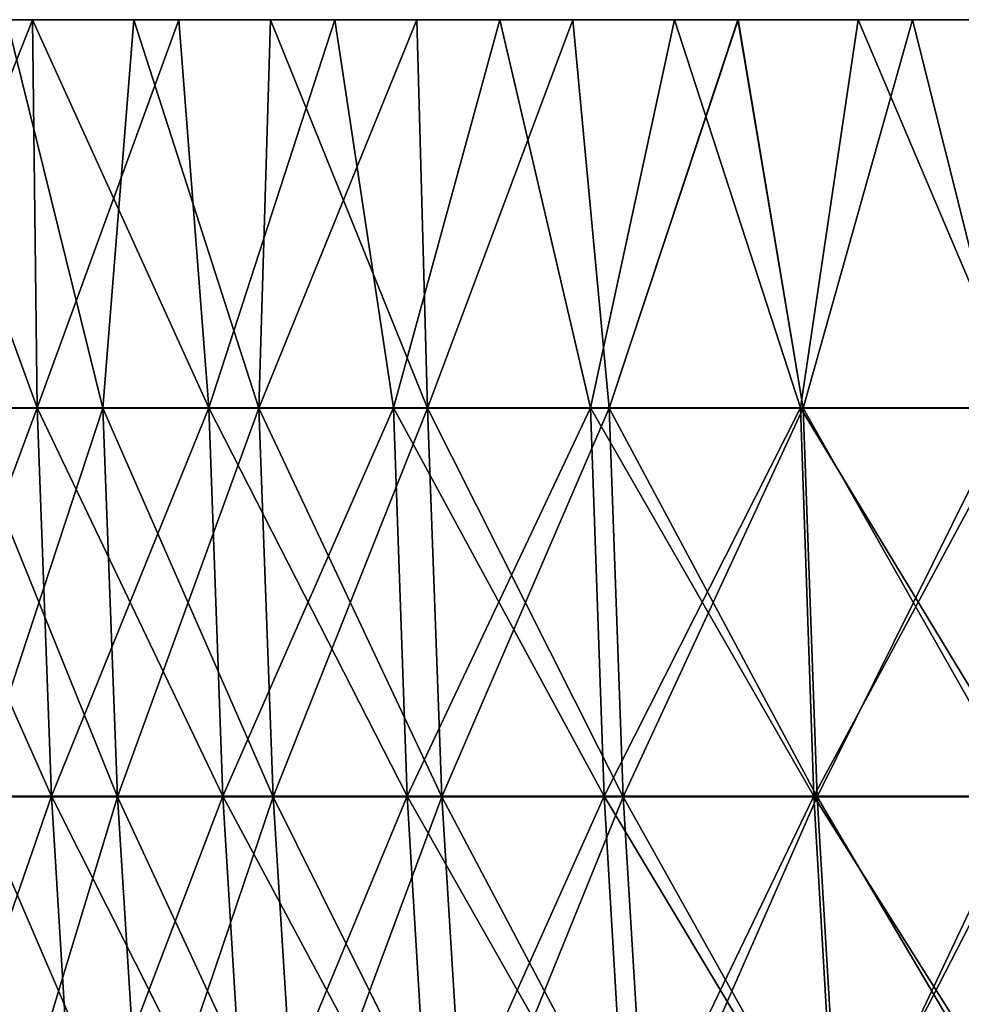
# Model space of a CAD drawing. Header units: millimetres. Extents: x -125 to 125, y -45 to 4025.
# Tile 376 of 656: x -117 to -109, y 4017 to 4025. Entities that reach past the tile are written whole.
import ezdxf

# ---------------------------------------------------------------- set-up
doc = ezdxf.new("R2010")
doc.units = ezdxf.units.MM
doc.header["$LTSCALE"] = 6.999206
for name, color, linetype in [('20', 7, 'CONTINUOUS'), ('21', 7, 'CONTINUOUS'), ('22', 7, 'CONTINUOUS'), ('23', 7, 'CONTINUOUS'), ('24', 7, 'CONTINUOUS')]:
    doc.layers.add(name, color=color, linetype=linetype)

msp = doc.modelspace()

# ---------------------------------------------------------------- linework, layer by layer
at = {"layer": '20', "color": 7, "linetype": 'CONTINUOUS'}
for points in [[(-117.7104, 4025, -42.0627), (-118.7797, 4025, -38.9409), (-115.7066, 4025, -41.7252), (-117.7104, 4025, -42.0627)], [(-115.7066, 4025, -41.7252), (-118.7797, 4025, -38.9409), (-116.7763, 4025, -38.6302), (-115.7066, 4025, -41.7252)], [(-118.7797, 4025, 38.9409), (-117.7104, 4025, 42.0627), (-115.7061, 4025, 41.7264), (-118.7797, 4025, 38.9409)], [(-116.7761, 4025, 38.6309), (-118.7797, 4025, 38.9409), (-115.7061, 4025, 41.7264), (-116.7761, 4025, 38.6309)], [(-116.559, 4025, -45.1552), (-117.7104, 4025, -42.0627), (-114.5546, 4025, -44.791), (-116.559, 4025, -45.1552)], [(-114.5546, 4025, -44.791), (-117.7104, 4025, -42.0627), (-115.7066, 4025, -41.7252), (-114.5546, 4025, -44.791)], [(-117.7104, 4025, 42.0627), (-116.559, 4025, 45.1552), (-114.5543, 4025, 44.7919), (-117.7104, 4025, 42.0627)], [(-115.7061, 4025, 41.7264), (-117.7104, 4025, 42.0627), (-114.5543, 4025, 44.7919), (-115.7061, 4025, 41.7264)], [(-115.3265, 4025, -48.2163), (-116.559, 4025, -45.1552), (-113.3215, 4025, -47.8251), (-115.3265, 4025, -48.2163)], [(-113.3215, 4025, -47.8251), (-116.559, 4025, -45.1552), (-114.5546, 4025, -44.791), (-113.3215, 4025, -47.8251)], [(-116.559, 4025, 45.1552), (-115.3265, 4025, 48.2163), (-113.3213, 4025, 47.8254), (-116.559, 4025, 45.1552)], [(-114.5543, 4025, 44.7919), (-116.559, 4025, 45.1552), (-113.3213, 4025, 47.8254), (-114.5543, 4025, 44.7919)], [(-114.0135, 4025, -51.2437), (-115.3265, 4025, -48.2163), (-112.0081, 4025, -50.8251), (-114.0135, 4025, -51.2437)], [(-112.0081, 4025, -50.8251), (-115.3265, 4025, -48.2163), (-113.3215, 4025, -47.8251), (-112.0081, 4025, -50.8251)], [(-115.3265, 4025, 48.2163), (-114.0135, 4025, 51.2437), (-112.0082, 4025, 50.8249), (-115.3265, 4025, 48.2163)], [(-113.3213, 4025, 47.8254), (-115.3265, 4025, 48.2163), (-112.0082, 4025, 50.8249), (-113.3213, 4025, 47.8254)], [(-112.6211, 4025, -54.2355), (-114.0135, 4025, -51.2437), (-110.6154, 4025, -53.7888), (-112.6211, 4025, -54.2355)], [(-110.6154, 4025, -53.7888), (-114.0135, 4025, -51.2437), (-112.0081, 4025, -50.8251), (-110.6154, 4025, -53.7888)], [(-114.0135, 4025, 51.2437), (-112.6211, 4025, 54.2355), (-110.6156, 4025, 53.7884), (-114.0135, 4025, 51.2437)], [(-112.0082, 4025, 50.8249), (-114.0135, 4025, 51.2437), (-110.6156, 4025, 53.7884), (-112.0082, 4025, 50.8249)], [(-111.1502, 4025, -57.1894), (-112.6211, 4025, -54.2355), (-109.1444, 4025, -56.7143), (-111.1502, 4025, -57.1894)], [(-109.1444, 4025, -56.7143), (-112.6211, 4025, -54.2355), (-110.6154, 4025, -53.7888), (-109.1444, 4025, -56.7143)], [(-112.6211, 4025, 54.2355), (-111.1502, 4025, 57.1894), (-109.1445, 4025, 56.714), (-112.6211, 4025, 54.2355)], [(-110.6156, 4025, 53.7884), (-112.6211, 4025, 54.2355), (-109.1445, 4025, 56.714), (-110.6156, 4025, 53.7884)], [(-109.6019, 4025, -60.1035), (-111.1502, 4025, -57.1894), (-107.596, 4025, -59.5995), (-109.6019, 4025, -60.1035)], [(-107.596, 4025, -59.5995), (-111.1502, 4025, -57.1894), (-109.1444, 4025, -56.7143), (-107.596, 4025, -59.5995)], [(-111.1502, 4025, 57.1894), (-109.6019, 4025, 60.1035), (-107.5961, 4025, 59.5993), (-111.1502, 4025, 57.1894)], [(-109.1445, 4025, 56.714), (-111.1502, 4025, 57.1894), (-107.5961, 4025, 59.5993), (-109.1445, 4025, 56.714)], [(-107.9771, 4025, -62.9757), (-109.6019, 4025, -60.1035), (-105.9714, 4025, -62.4425), (-107.9771, 4025, -62.9757)], [(-105.9714, 4025, -62.4425), (-109.6019, 4025, -60.1035), (-107.596, 4025, -59.5995), (-105.9714, 4025, -62.4425)], [(-109.6019, 4025, 60.1035), (-107.9771, 4025, 62.9757), (-105.9715, 4025, 62.4423), (-109.6019, 4025, 60.1035)], [(-107.5961, 4025, 59.5993), (-109.6019, 4025, 60.1035), (-105.9715, 4025, 62.4423), (-107.5961, 4025, 59.5993)]]:
    msp.add_3dface(points, dxfattribs=at)
at = {"layer": '21', "color": 7, "linetype": 'CONTINUOUS'}
for points in [[(-117.7104, 4025, 42.0627), (-117.8539, 4021.7272, 41.5301), (-116.5191, 4021.7272, 45.1397), (-117.7104, 4025, 42.0627)], [(-116.559, 4025, 45.1552), (-117.7104, 4025, 42.0627), (-116.5191, 4021.7272, 45.1397), (-116.559, 4025, 45.1552)], [(-115.3265, 4025, 48.2163), (-116.559, 4025, 45.1552), (-115.0737, 4021.7272, 48.7065), (-115.3265, 4025, 48.2163)], [(-116.559, 4025, 45.1552), (-116.5191, 4021.7272, 45.1397), (-115.0737, 4021.7272, 48.7065), (-116.559, 4025, 45.1552)], [(-114.0135, 4025, 51.2437), (-115.3265, 4025, 48.2163), (-115.0737, 4021.7272, 48.7065), (-114.0135, 4025, 51.2437)], [(-114.0135, 4025, 51.2437), (-115.0737, 4021.7272, 48.7065), (-113.5192, 4021.7272, 52.2271), (-114.0135, 4025, 51.2437)], [(-112.6211, 4025, 54.2355), (-114.0135, 4025, 51.2437), (-113.5192, 4021.7272, 52.2271), (-112.6211, 4025, 54.2355)], [(-112.6211, 4025, 54.2355), (-113.5192, 4021.7272, 52.2271), (-111.8571, 4021.7272, 55.6982), (-112.6211, 4025, 54.2355)], [(-111.1502, 4025, 57.1894), (-112.6211, 4025, 54.2355), (-111.8571, 4021.7272, 55.6982), (-111.1502, 4025, 57.1894)], [(-111.1502, 4025, 57.1894), (-111.8571, 4021.7272, 55.6982), (-110.0888, 4021.7272, 59.1164), (-111.1502, 4025, 57.1894)], [(-109.6019, 4025, 60.1035), (-111.1502, 4025, 57.1894), (-110.0888, 4021.7272, 59.1164), (-109.6019, 4025, 60.1035)], [(-109.6019, 4025, 60.1035), (-110.0888, 4021.7272, 59.1164), (-108.2161, 4021.7272, 62.4786), (-109.6019, 4025, 60.1035)], [(-107.9771, 4025, 62.9757), (-109.6019, 4025, 60.1035), (-108.2161, 4021.7272, 62.4786), (-107.9771, 4025, 62.9757)], [(-117.7325, 4018.4533, 41.4873), (-116.3991, 4018.4533, 45.0932), (-117.8539, 4021.7272, 41.5301), (-117.7325, 4018.4533, 41.4873)], [(-117.8539, 4021.7272, 41.5301), (-116.3991, 4018.4533, 45.0932), (-116.5191, 4021.7272, 45.1397), (-117.8539, 4021.7272, 41.5301)], [(-116.3991, 4018.4533, 45.0932), (-114.9552, 4018.4533, 48.6564), (-116.5191, 4021.7272, 45.1397), (-116.3991, 4018.4533, 45.0932)], [(-116.5191, 4021.7272, 45.1397), (-114.9552, 4018.4533, 48.6564), (-115.0737, 4021.7272, 48.7065), (-116.5191, 4021.7272, 45.1397)], [(-114.9552, 4018.4533, 48.6564), (-113.4023, 4018.4533, 52.1733), (-115.0737, 4021.7272, 48.7065), (-114.9552, 4018.4533, 48.6564)], [(-115.0737, 4021.7272, 48.7065), (-113.4023, 4018.4533, 52.1733), (-113.5192, 4021.7272, 52.2271), (-115.0737, 4021.7272, 48.7065)], [(-113.4023, 4018.4533, 52.1733), (-111.7418, 4018.4533, 55.6408), (-113.5192, 4021.7272, 52.2271), (-113.4023, 4018.4533, 52.1733)], [(-113.5192, 4021.7272, 52.2271), (-111.7418, 4018.4533, 55.6408), (-111.8571, 4021.7272, 55.6982), (-113.5192, 4021.7272, 52.2271)], [(-111.7418, 4018.4533, 55.6408), (-109.9754, 4018.4533, 59.0555), (-111.8571, 4021.7272, 55.6982), (-111.7418, 4018.4533, 55.6408)], [(-111.8571, 4021.7272, 55.6982), (-109.9754, 4018.4533, 59.0555), (-110.0888, 4021.7272, 59.1164), (-111.8571, 4021.7272, 55.6982)], [(-109.9754, 4018.4533, 59.0555), (-108.1046, 4018.4533, 62.4142), (-110.0888, 4021.7272, 59.1164), (-109.9754, 4018.4533, 59.0555)], [(-110.0888, 4021.7272, 59.1164), (-108.1046, 4018.4533, 62.4142), (-108.2161, 4021.7272, 62.4786), (-110.0888, 4021.7272, 59.1164)], [(-117.5302, 4015.1839, 41.4161), (-116.1991, 4015.1839, 45.0158), (-117.7325, 4018.4533, 41.4873), (-117.5302, 4015.1839, 41.4161)], [(-117.7325, 4018.4533, 41.4873), (-116.1991, 4015.1839, 45.0158), (-116.3991, 4018.4533, 45.0932), (-117.7325, 4018.4533, 41.4873)], [(-116.1991, 4015.1839, 45.0158), (-114.7577, 4015.1839, 48.5728), (-116.3991, 4018.4533, 45.0932), (-116.1991, 4015.1839, 45.0158)], [(-116.3991, 4018.4533, 45.0932), (-114.7577, 4015.1839, 48.5728), (-114.9552, 4018.4533, 48.6564), (-116.3991, 4018.4533, 45.0932)], [(-114.7577, 4015.1839, 48.5728), (-113.2075, 4015.1839, 52.0837), (-114.9552, 4018.4533, 48.6564), (-114.7577, 4015.1839, 48.5728)], [(-114.9552, 4018.4533, 48.6564), (-113.2075, 4015.1839, 52.0837), (-113.4023, 4018.4533, 52.1733), (-114.9552, 4018.4533, 48.6564)], [(-113.2075, 4015.1839, 52.0837), (-111.5499, 4015.1839, 55.5452), (-113.4023, 4018.4533, 52.1733), (-113.2075, 4015.1839, 52.0837)], [(-113.4023, 4018.4533, 52.1733), (-111.5499, 4015.1839, 55.5452), (-111.7418, 4018.4533, 55.6408), (-113.4023, 4018.4533, 52.1733)], [(-111.5499, 4015.1839, 55.5452), (-109.7864, 4015.1839, 58.9541), (-111.7418, 4018.4533, 55.6408), (-111.5499, 4015.1839, 55.5452)], [(-111.7418, 4018.4533, 55.6408), (-109.7864, 4015.1839, 58.9541), (-109.9754, 4018.4533, 59.0555), (-111.7418, 4018.4533, 55.6408)], [(-109.7864, 4015.1839, 58.9541), (-107.9189, 4015.1839, 62.307), (-109.9754, 4018.4533, 59.0555), (-109.7864, 4015.1839, 58.9541)], [(-109.9754, 4018.4533, 59.0555), (-107.9189, 4015.1839, 62.307), (-108.1046, 4018.4533, 62.4142), (-109.9754, 4018.4533, 59.0555)]]:
    msp.add_3dface(points, dxfattribs=at)
at = {"layer": '22', "color": 7, "linetype": 'CONTINUOUS'}
for points in [[(-117.7104, 4025, -42.0627), (-116.559, 4025, -45.1552), (-117.8539, 4021.7272, -41.5301), (-117.7104, 4025, -42.0627)], [(-116.559, 4025, -45.1552), (-116.5191, 4021.7272, -45.1397), (-117.8539, 4021.7272, -41.5301), (-116.559, 4025, -45.1552)], [(-116.559, 4025, -45.1552), (-115.3265, 4025, -48.2163), (-116.5191, 4021.7272, -45.1397), (-116.559, 4025, -45.1552)], [(-115.3265, 4025, -48.2163), (-115.0737, 4021.7272, -48.7065), (-116.5191, 4021.7272, -45.1397), (-115.3265, 4025, -48.2163)], [(-115.3265, 4025, -48.2163), (-114.0135, 4025, -51.2437), (-115.0737, 4021.7272, -48.7065), (-115.3265, 4025, -48.2163)], [(-114.0135, 4025, -51.2437), (-113.5192, 4021.7272, -52.2271), (-115.0737, 4021.7272, -48.7065), (-114.0135, 4025, -51.2437)], [(-114.0135, 4025, -51.2437), (-112.6211, 4025, -54.2355), (-113.5192, 4021.7272, -52.2271), (-114.0135, 4025, -51.2437)], [(-112.6211, 4025, -54.2355), (-111.8571, 4021.7272, -55.6982), (-113.5192, 4021.7272, -52.2271), (-112.6211, 4025, -54.2355)], [(-112.6211, 4025, -54.2355), (-111.1502, 4025, -57.1894), (-111.8571, 4021.7272, -55.6982), (-112.6211, 4025, -54.2355)], [(-111.1502, 4025, -57.1894), (-110.0888, 4021.7272, -59.1164), (-111.8571, 4021.7272, -55.6982), (-111.1502, 4025, -57.1894)], [(-111.1502, 4025, -57.1894), (-109.6019, 4025, -60.1035), (-110.0888, 4021.7272, -59.1164), (-111.1502, 4025, -57.1894)], [(-109.6019, 4025, -60.1035), (-108.2161, 4021.7272, -62.4786), (-110.0888, 4021.7272, -59.1164), (-109.6019, 4025, -60.1035)], [(-109.6019, 4025, -60.1035), (-107.9771, 4025, -62.9757), (-108.2161, 4021.7272, -62.4786), (-109.6019, 4025, -60.1035)], [(-116.5191, 4021.7272, -45.1397), (-117.7325, 4018.4533, -41.4873), (-117.8539, 4021.7272, -41.5301), (-116.5191, 4021.7272, -45.1397)], [(-116.3991, 4018.4533, -45.0932), (-117.7325, 4018.4533, -41.4873), (-116.5191, 4021.7272, -45.1397), (-116.3991, 4018.4533, -45.0932)], [(-115.0737, 4021.7272, -48.7065), (-116.3991, 4018.4533, -45.0932), (-116.5191, 4021.7272, -45.1397), (-115.0737, 4021.7272, -48.7065)], [(-114.9552, 4018.4533, -48.6564), (-116.3991, 4018.4533, -45.0932), (-115.0737, 4021.7272, -48.7065), (-114.9552, 4018.4533, -48.6564)], [(-113.5192, 4021.7272, -52.2271), (-114.9552, 4018.4533, -48.6564), (-115.0737, 4021.7272, -48.7065), (-113.5192, 4021.7272, -52.2271)], [(-113.4023, 4018.4533, -52.1733), (-114.9552, 4018.4533, -48.6564), (-113.5192, 4021.7272, -52.2271), (-113.4023, 4018.4533, -52.1733)], [(-111.8571, 4021.7272, -55.6982), (-113.4023, 4018.4533, -52.1733), (-113.5192, 4021.7272, -52.2271), (-111.8571, 4021.7272, -55.6982)], [(-111.7418, 4018.4533, -55.6408), (-113.4023, 4018.4533, -52.1733), (-111.8571, 4021.7272, -55.6982), (-111.7418, 4018.4533, -55.6408)], [(-110.0888, 4021.7272, -59.1164), (-111.7418, 4018.4533, -55.6408), (-111.8571, 4021.7272, -55.6982), (-110.0888, 4021.7272, -59.1164)], [(-109.9754, 4018.4533, -59.0555), (-111.7418, 4018.4533, -55.6408), (-110.0888, 4021.7272, -59.1164), (-109.9754, 4018.4533, -59.0555)], [(-108.2161, 4021.7272, -62.4786), (-109.9754, 4018.4533, -59.0555), (-110.0888, 4021.7272, -59.1164), (-108.2161, 4021.7272, -62.4786)], [(-108.1046, 4018.4533, -62.4142), (-109.9754, 4018.4533, -59.0555), (-108.2161, 4021.7272, -62.4786), (-108.1046, 4018.4533, -62.4142)], [(-116.3991, 4018.4533, -45.0932), (-117.5302, 4015.1839, -41.4161), (-117.7325, 4018.4533, -41.4873), (-116.3991, 4018.4533, -45.0932)], [(-116.1991, 4015.1839, -45.0158), (-117.5302, 4015.1839, -41.4161), (-116.3991, 4018.4533, -45.0932), (-116.1991, 4015.1839, -45.0158)], [(-114.9552, 4018.4533, -48.6564), (-116.1991, 4015.1839, -45.0158), (-116.3991, 4018.4533, -45.0932), (-114.9552, 4018.4533, -48.6564)], [(-114.7577, 4015.1839, -48.5728), (-116.1991, 4015.1839, -45.0158), (-114.9552, 4018.4533, -48.6564), (-114.7577, 4015.1839, -48.5728)], [(-113.4023, 4018.4533, -52.1733), (-114.7577, 4015.1839, -48.5728), (-114.9552, 4018.4533, -48.6564), (-113.4023, 4018.4533, -52.1733)], [(-113.2075, 4015.1839, -52.0837), (-114.7577, 4015.1839, -48.5728), (-113.4023, 4018.4533, -52.1733), (-113.2075, 4015.1839, -52.0837)], [(-111.7418, 4018.4533, -55.6408), (-113.2075, 4015.1839, -52.0837), (-113.4023, 4018.4533, -52.1733), (-111.7418, 4018.4533, -55.6408)], [(-111.5499, 4015.1839, -55.5452), (-113.2075, 4015.1839, -52.0837), (-111.7418, 4018.4533, -55.6408), (-111.5499, 4015.1839, -55.5452)], [(-109.9754, 4018.4533, -59.0555), (-111.5499, 4015.1839, -55.5452), (-111.7418, 4018.4533, -55.6408), (-109.9754, 4018.4533, -59.0555)], [(-109.7864, 4015.1839, -58.9541), (-111.5499, 4015.1839, -55.5452), (-109.9754, 4018.4533, -59.0555), (-109.7864, 4015.1839, -58.9541)], [(-108.1046, 4018.4533, -62.4142), (-109.7864, 4015.1839, -58.9541), (-109.9754, 4018.4533, -59.0555), (-108.1046, 4018.4533, -62.4142)], [(-107.9189, 4015.1839, -62.307), (-109.7864, 4015.1839, -58.9541), (-108.1046, 4018.4533, -62.4142), (-107.9189, 4015.1839, -62.307)]]:
    msp.add_3dface(points, dxfattribs=at)
at = {"layer": '23', "color": 7, "linetype": 'CONTINUOUS'}
for points in [[(-116.7763, 4025, -38.6302), (-117.1703, 4021.7249, -37.2746), (-115.9669, 4021.7249, -40.8651), (-116.7763, 4025, -38.6302)], [(-115.7066, 4025, -41.7252), (-116.7763, 4025, -38.6302), (-115.9669, 4021.7249, -40.8651), (-115.7066, 4025, -41.7252)], [(-115.7066, 4025, -41.7252), (-115.9669, 4021.7249, -40.8651), (-114.6534, 4021.7249, -44.417), (-115.7066, 4025, -41.7252)], [(-114.5546, 4025, -44.791), (-115.7066, 4025, -41.7252), (-114.6534, 4021.7249, -44.417), (-114.5546, 4025, -44.791)], [(-114.5546, 4025, -44.791), (-114.6534, 4021.7249, -44.417), (-113.2312, 4021.7249, -47.9267), (-114.5546, 4025, -44.791)], [(-113.3215, 4025, -47.8251), (-114.5546, 4025, -44.791), (-113.2312, 4021.7249, -47.9267), (-113.3215, 4025, -47.8251)], [(-112.0081, 4025, -50.8251), (-113.3215, 4025, -47.8251), (-113.2312, 4021.7249, -47.9267), (-112.0081, 4025, -50.8251)], [(-112.0081, 4025, -50.8251), (-113.2312, 4021.7249, -47.9267), (-111.7016, 4021.7249, -51.3909), (-112.0081, 4025, -50.8251)], [(-110.6154, 4025, -53.7888), (-112.0081, 4025, -50.8251), (-111.7016, 4021.7249, -51.3909), (-110.6154, 4025, -53.7888)], [(-110.6154, 4025, -53.7888), (-111.7016, 4021.7249, -51.3909), (-110.066, 4021.7249, -54.8064), (-110.6154, 4025, -53.7888)], [(-109.1444, 4025, -56.7143), (-110.6154, 4025, -53.7888), (-110.066, 4021.7249, -54.8064), (-109.1444, 4025, -56.7143)], [(-109.1444, 4025, -56.7143), (-110.066, 4021.7249, -54.8064), (-108.3261, 4021.7249, -58.1699), (-109.1444, 4025, -56.7143)], [(-107.596, 4025, -59.5995), (-109.1444, 4025, -56.7143), (-108.3261, 4021.7249, -58.1699), (-107.596, 4025, -59.5995)], [(-117.0455, 4018.4488, -37.2349), (-115.8433, 4018.4488, -40.8216), (-117.1703, 4021.7249, -37.2746), (-117.0455, 4018.4488, -37.2349)], [(-117.1703, 4021.7249, -37.2746), (-115.8433, 4018.4488, -40.8216), (-115.9669, 4021.7249, -40.8651), (-117.1703, 4021.7249, -37.2746)], [(-115.8433, 4018.4488, -40.8216), (-114.5313, 4018.4488, -44.3697), (-115.9669, 4021.7249, -40.8651), (-115.8433, 4018.4488, -40.8216)], [(-115.9669, 4021.7249, -40.8651), (-114.5313, 4018.4488, -44.3697), (-114.6534, 4021.7249, -44.417), (-115.9669, 4021.7249, -40.8651)], [(-114.5313, 4018.4488, -44.3697), (-113.1106, 4018.4488, -47.8756), (-114.6534, 4021.7249, -44.417), (-114.5313, 4018.4488, -44.3697)], [(-114.6534, 4021.7249, -44.417), (-113.1106, 4018.4488, -47.8756), (-113.2312, 4021.7249, -47.9267), (-114.6534, 4021.7249, -44.417)], [(-113.1106, 4018.4488, -47.8756), (-111.5826, 4018.4488, -51.3362), (-113.2312, 4021.7249, -47.9267), (-113.1106, 4018.4488, -47.8756)], [(-113.2312, 4021.7249, -47.9267), (-111.5826, 4018.4488, -51.3362), (-111.7016, 4021.7249, -51.3909), (-113.2312, 4021.7249, -47.9267)], [(-111.5826, 4018.4488, -51.3362), (-109.9488, 4018.4488, -54.748), (-111.7016, 4021.7249, -51.3909), (-111.5826, 4018.4488, -51.3362)], [(-111.7016, 4021.7249, -51.3909), (-109.9488, 4018.4488, -54.748), (-110.066, 4021.7249, -54.8064), (-111.7016, 4021.7249, -51.3909)], [(-109.9488, 4018.4488, -54.748), (-108.2107, 4018.4488, -58.1079), (-110.066, 4021.7249, -54.8064), (-109.9488, 4018.4488, -54.748)], [(-110.066, 4021.7249, -54.8064), (-108.2107, 4018.4488, -58.1079), (-108.3261, 4021.7249, -58.1699), (-110.066, 4021.7249, -54.8064)], [(-116.8375, 4015.1773, -37.1687), (-115.6375, 4015.1773, -40.7491), (-117.0455, 4018.4488, -37.2349), (-116.8375, 4015.1773, -37.1687)], [(-117.0455, 4018.4488, -37.2349), (-115.6375, 4015.1773, -40.7491), (-115.8433, 4018.4488, -40.8216), (-117.0455, 4018.4488, -37.2349)], [(-115.6375, 4015.1773, -40.7491), (-114.3278, 4015.1773, -44.2908), (-115.8433, 4018.4488, -40.8216), (-115.6375, 4015.1773, -40.7491)], [(-115.8433, 4018.4488, -40.8216), (-114.3278, 4015.1773, -44.2908), (-114.5313, 4018.4488, -44.3697), (-115.8433, 4018.4488, -40.8216)], [(-114.3278, 4015.1773, -44.2908), (-112.9096, 4015.1773, -47.7905), (-114.5313, 4018.4488, -44.3697), (-114.3278, 4015.1773, -44.2908)], [(-114.5313, 4018.4488, -44.3697), (-112.9096, 4015.1773, -47.7905), (-113.1106, 4018.4488, -47.8756), (-114.5313, 4018.4488, -44.3697)], [(-112.9096, 4015.1773, -47.7905), (-111.3843, 4015.1773, -51.2449), (-113.1106, 4018.4488, -47.8756), (-112.9096, 4015.1773, -47.7905)], [(-113.1106, 4018.4488, -47.8756), (-111.3843, 4015.1773, -51.2449), (-111.5826, 4018.4488, -51.3362), (-113.1106, 4018.4488, -47.8756)], [(-111.3843, 4015.1773, -51.2449), (-109.7534, 4015.1773, -54.6507), (-111.5826, 4018.4488, -51.3362), (-111.3843, 4015.1773, -51.2449)], [(-111.5826, 4018.4488, -51.3362), (-109.7534, 4015.1773, -54.6507), (-109.9488, 4018.4488, -54.748), (-111.5826, 4018.4488, -51.3362)], [(-109.7534, 4015.1773, -54.6507), (-108.0184, 4015.1773, -58.0047), (-109.9488, 4018.4488, -54.748), (-109.7534, 4015.1773, -54.6507)], [(-109.9488, 4018.4488, -54.748), (-108.0184, 4015.1773, -58.0047), (-108.2107, 4018.4488, -58.1079), (-109.9488, 4018.4488, -54.748)]]:
    msp.add_3dface(points, dxfattribs=at)
at = {"layer": '24', "color": 7, "linetype": 'CONTINUOUS'}
for points in [[(-116.7761, 4025, 38.6309), (-115.9669, 4021.7249, 40.8651), (-117.1703, 4021.7249, 37.2746), (-116.7761, 4025, 38.6309)], [(-116.7761, 4025, 38.6309), (-115.7061, 4025, 41.7264), (-115.9669, 4021.7249, 40.8651), (-116.7761, 4025, 38.6309)], [(-115.7061, 4025, 41.7264), (-114.6534, 4021.7249, 44.417), (-115.9669, 4021.7249, 40.8651), (-115.7061, 4025, 41.7264)], [(-115.7061, 4025, 41.7264), (-114.5543, 4025, 44.7919), (-114.6534, 4021.7249, 44.417), (-115.7061, 4025, 41.7264)], [(-114.5543, 4025, 44.7919), (-113.3213, 4025, 47.8254), (-114.6534, 4021.7249, 44.417), (-114.5543, 4025, 44.7919)], [(-113.3213, 4025, 47.8254), (-113.2312, 4021.7249, 47.9267), (-114.6534, 4021.7249, 44.417), (-113.3213, 4025, 47.8254)], [(-113.3213, 4025, 47.8254), (-112.0082, 4025, 50.8249), (-113.2312, 4021.7249, 47.9267), (-113.3213, 4025, 47.8254)], [(-112.0082, 4025, 50.8249), (-111.7016, 4021.7249, 51.3909), (-113.2312, 4021.7249, 47.9267), (-112.0082, 4025, 50.8249)], [(-112.0082, 4025, 50.8249), (-110.6156, 4025, 53.7884), (-111.7016, 4021.7249, 51.3909), (-112.0082, 4025, 50.8249)], [(-110.6156, 4025, 53.7884), (-110.066, 4021.7249, 54.8064), (-111.7016, 4021.7249, 51.3909), (-110.6156, 4025, 53.7884)], [(-110.6156, 4025, 53.7884), (-109.1445, 4025, 56.714), (-110.066, 4021.7249, 54.8064), (-110.6156, 4025, 53.7884)], [(-109.1445, 4025, 56.714), (-108.3261, 4021.7249, 58.1699), (-110.066, 4021.7249, 54.8064), (-109.1445, 4025, 56.714)], [(-109.1445, 4025, 56.714), (-107.5961, 4025, 59.5993), (-108.3261, 4021.7249, 58.1699), (-109.1445, 4025, 56.714)], [(-115.9669, 4021.7249, 40.8651), (-117.0455, 4018.4488, 37.2349), (-117.1703, 4021.7249, 37.2746), (-115.9669, 4021.7249, 40.8651)], [(-115.8433, 4018.4488, 40.8216), (-117.0455, 4018.4488, 37.2349), (-115.9669, 4021.7249, 40.8651), (-115.8433, 4018.4488, 40.8216)], [(-114.6534, 4021.7249, 44.417), (-115.8433, 4018.4488, 40.8216), (-115.9669, 4021.7249, 40.8651), (-114.6534, 4021.7249, 44.417)], [(-114.5313, 4018.4488, 44.3697), (-115.8433, 4018.4488, 40.8216), (-114.6534, 4021.7249, 44.417), (-114.5313, 4018.4488, 44.3697)], [(-113.2312, 4021.7249, 47.9267), (-114.5313, 4018.4488, 44.3697), (-114.6534, 4021.7249, 44.417), (-113.2312, 4021.7249, 47.9267)], [(-113.1106, 4018.4488, 47.8756), (-114.5313, 4018.4488, 44.3697), (-113.2312, 4021.7249, 47.9267), (-113.1106, 4018.4488, 47.8756)], [(-111.7016, 4021.7249, 51.3909), (-113.1106, 4018.4488, 47.8756), (-113.2312, 4021.7249, 47.9267), (-111.7016, 4021.7249, 51.3909)], [(-111.5826, 4018.4488, 51.3362), (-113.1106, 4018.4488, 47.8756), (-111.7016, 4021.7249, 51.3909), (-111.5826, 4018.4488, 51.3362)], [(-110.066, 4021.7249, 54.8064), (-111.5826, 4018.4488, 51.3362), (-111.7016, 4021.7249, 51.3909), (-110.066, 4021.7249, 54.8064)], [(-109.9488, 4018.4488, 54.748), (-111.5826, 4018.4488, 51.3362), (-110.066, 4021.7249, 54.8064), (-109.9488, 4018.4488, 54.748)], [(-108.3261, 4021.7249, 58.1699), (-109.9488, 4018.4488, 54.748), (-110.066, 4021.7249, 54.8064), (-108.3261, 4021.7249, 58.1699)], [(-108.2107, 4018.4488, 58.1079), (-109.9488, 4018.4488, 54.748), (-108.3261, 4021.7249, 58.1699), (-108.2107, 4018.4488, 58.1079)], [(-115.8433, 4018.4488, 40.8216), (-116.8375, 4015.1773, 37.1687), (-117.0455, 4018.4488, 37.2349), (-115.8433, 4018.4488, 40.8216)], [(-115.6375, 4015.1773, 40.7491), (-116.8375, 4015.1773, 37.1687), (-115.8433, 4018.4488, 40.8216), (-115.6375, 4015.1773, 40.7491)], [(-114.5313, 4018.4488, 44.3697), (-115.6375, 4015.1773, 40.7491), (-115.8433, 4018.4488, 40.8216), (-114.5313, 4018.4488, 44.3697)], [(-114.3278, 4015.1773, 44.2908), (-115.6375, 4015.1773, 40.7491), (-114.5313, 4018.4488, 44.3697), (-114.3278, 4015.1773, 44.2908)], [(-113.1106, 4018.4488, 47.8756), (-114.3278, 4015.1773, 44.2908), (-114.5313, 4018.4488, 44.3697), (-113.1106, 4018.4488, 47.8756)], [(-112.9096, 4015.1773, 47.7905), (-114.3278, 4015.1773, 44.2908), (-113.1106, 4018.4488, 47.8756), (-112.9096, 4015.1773, 47.7905)], [(-111.5826, 4018.4488, 51.3362), (-112.9096, 4015.1773, 47.7905), (-113.1106, 4018.4488, 47.8756), (-111.5826, 4018.4488, 51.3362)], [(-111.3843, 4015.1773, 51.2449), (-112.9096, 4015.1773, 47.7905), (-111.5826, 4018.4488, 51.3362), (-111.3843, 4015.1773, 51.2449)], [(-109.9488, 4018.4488, 54.748), (-111.3843, 4015.1773, 51.2449), (-111.5826, 4018.4488, 51.3362), (-109.9488, 4018.4488, 54.748)], [(-109.7534, 4015.1773, 54.6507), (-111.3843, 4015.1773, 51.2449), (-109.9488, 4018.4488, 54.748), (-109.7534, 4015.1773, 54.6507)], [(-108.2107, 4018.4488, 58.1079), (-109.7534, 4015.1773, 54.6507), (-109.9488, 4018.4488, 54.748), (-108.2107, 4018.4488, 58.1079)], [(-108.0184, 4015.1773, 58.0047), (-109.7534, 4015.1773, 54.6507), (-108.2107, 4018.4488, 58.1079), (-108.0184, 4015.1773, 58.0047)]]:
    msp.add_3dface(points, dxfattribs=at)

doc.saveas('drawing.dxf')
